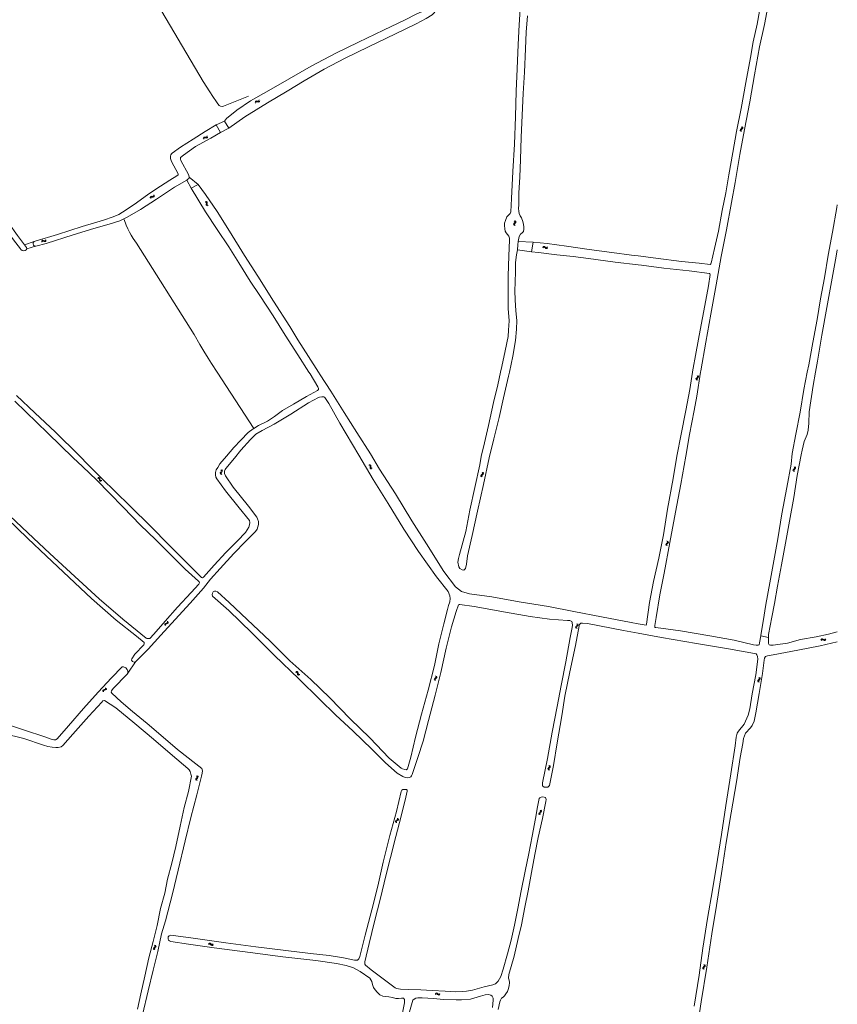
# Model space of a CAD drawing. Header units: metres. Extents: x 189705 to 199106, y 581686 to 588448.
# Tile 539 of 555: x 198669 to 199106, y 586662 to 587189. Entities that reach past the tile are written whole.
import ezdxf

# ---------------------------------------------------------------- set-up
doc = ezdxf.new("R2010")
doc.units = ezdxf.units.M
doc.layers.add('B-WA-OG-GBKN-G', color=7, linetype='Continuous', lineweight=18)

msp = doc.modelspace()

# ---------------------------------------------------------------- linework, layer by layer
at = {"layer": 'B-WA-OG-GBKN-G'}
for p, q in [((198795.249, 587144.373), (198795.382, 587144.758)), ((198795.382, 587144.758), (198795.593, 587145.008)), ((198795.499, 587143.943), (198795.635, 587144.328)), ((198795.593, 587145.008), (198795.925, 587145.075)), ((198795.635, 587144.328), (198795.848, 587144.577)), ((198795.848, 587144.577), (198796.168, 587144.642)), ((198795.925, 587145.075), (198796.326, 587145.004)), ((198796.168, 587144.642), (198796.577, 587144.576)), ((198796.326, 587145.004), (198796.728, 587144.934)), ((198796.577, 587144.576), (198796.979, 587144.503)), ((198796.728, 587144.934), (198797.051, 587144.997)), ((198796.979, 587144.503), (198797.302, 587144.566)), ((198797.051, 587144.997), (198797.271, 587145.251)), ((198797.271, 587145.251), (198797.406, 587145.637)), ((198797.302, 587144.566), (198797.521, 587144.822)), ((198797.521, 587144.822), (198797.656, 587145.208)), ((199055.419, 587130.985), (199055.201, 587131.331)), ((199055.911, 587130.913), (199055.693, 587131.259)), ((198769.457, 587125.993), (198769.251, 587125.738)), ((198769.581, 587126.381), (198769.457, 587125.993)), ((198769.844, 587125.959), (198769.722, 587125.57)), ((199054.564, 587129.521), (199054.718, 587129.823)), ((199054.628, 587129.2), (199054.564, 587129.521)), ((199054.847, 587128.856), (199054.628, 587129.2)), ((199054.718, 587129.823), (199055.023, 587130.092)), ((199055.023, 587130.092), (199055.329, 587130.363)), ((199055.06, 587129.452), (199055.208, 587129.743)), ((199055.122, 587129.13), (199055.06, 587129.452)), ((199055.338, 587128.784), (199055.122, 587129.13)), ((199055.208, 587129.743), (199055.515, 587130.022)), ((199055.329, 587130.363), (199055.481, 587130.655)), ((199055.481, 587130.655), (199055.419, 587130.985)), ((199055.515, 587130.022), (199055.822, 587130.29)), ((199055.822, 587130.29), (199055.975, 587130.582)), ((199055.975, 587130.582), (199055.911, 587130.913)), ((198767.586, 587125.443), (198767.463, 587125.053)), ((198767.798, 587125.706), (198767.586, 587125.443)), ((198767.849, 587125.021), (198767.726, 587124.631)), ((198768.119, 587125.778), (198767.798, 587125.706)), ((198768.061, 587125.282), (198767.849, 587125.021)), ((198768.382, 587125.354), (198768.061, 587125.282)), ((198768.522, 587125.717), (198768.119, 587125.778)), ((198768.786, 587125.296), (198768.382, 587125.354)), ((198768.934, 587125.663), (198768.522, 587125.717)), ((198769.189, 587125.237), (198768.786, 587125.296)), ((198769.251, 587125.738), (198768.934, 587125.663)), ((198769.519, 587125.314), (198769.189, 587125.237)), ((198769.722, 587125.57), (198769.519, 587125.314)), ((198740.787, 587094.159), (198740.971, 587094.441)), ((198740.971, 587094.441), (198741.052, 587094.841)), ((198741.276, 587094.049), (198741.357, 587094.449)), ((198739.085, 587093.299), (198739.164, 587093.699)), ((198739.164, 587093.699), (198739.34, 587093.975)), ((198739.34, 587093.975), (198739.66, 587094.086)), ((198739.389, 587092.907), (198739.472, 587093.306)), ((198739.472, 587093.306), (198739.651, 587093.582)), ((198739.651, 587093.582), (198739.959, 587093.689)), ((198739.66, 587094.086), (198740.067, 587094.069)), ((198739.959, 587093.689), (198740.373, 587093.678)), ((198740.067, 587094.069), (198740.475, 587094.054)), ((198740.373, 587093.678), (198740.781, 587093.66)), ((198740.475, 587094.054), (198740.787, 587094.159)), ((198740.781, 587093.66), (198741.093, 587093.765)), ((198741.093, 587093.765), (198741.276, 587094.049)), ((198768.491, 587091.134), (198768.876, 587091.001)), ((198768.876, 587091.001), (198769.126, 587090.788)), ((198768.919, 587091.386), (198769.305, 587091.255)), ((198769.129, 587090.059), (198769.058, 587089.657)), ((198769.058, 587089.657), (198769.122, 587089.335)), ((198769.122, 587089.335), (198769.38, 587089.117)), ((198769.126, 587090.788), (198769.193, 587090.469)), ((198769.193, 587090.469), (198769.129, 587090.059)), ((198769.305, 587091.255), (198769.556, 587091.045)), ((198769.38, 587089.117), (198769.767, 587088.984)), ((198769.556, 587090.313), (198769.488, 587089.91)), ((198769.488, 587089.91), (198769.552, 587089.587)), ((198769.552, 587089.587), (198769.808, 587089.369)), ((198769.556, 587091.045), (198769.625, 587090.714)), ((198769.625, 587090.714), (198769.556, 587090.313)), ((198769.808, 587089.369), (198770.195, 587089.236)), ((198933.484, 587079.403), (198933.368, 587079.095)), ((198933.368, 587079.095), (198933.472, 587078.774)), ((198933.472, 587078.774), (198933.731, 587078.457)), ((198933.756, 587079.707), (198933.484, 587079.403)), ((198934.027, 587080.021), (198933.756, 587079.707)), ((198933.781, 587080.957), (198934.038, 587080.64)), ((198933.983, 587079.391), (198933.867, 587079.083)), ((198933.867, 587079.083), (198933.969, 587078.762)), ((198933.969, 587078.762), (198934.228, 587078.446)), ((198934.253, 587079.697), (198933.983, 587079.391)), ((198934.138, 587080.328), (198934.027, 587080.021)), ((198934.038, 587080.64), (198934.138, 587080.328)), ((198934.523, 587080.002), (198934.253, 587079.697)), ((198934.278, 587080.945), (198934.537, 587080.63)), ((198934.639, 587080.32), (198934.523, 587080.002)), ((198934.537, 587080.63), (198934.639, 587080.32)), ((198681.01, 587069.976), (198681.196, 587070.338)), ((198681.196, 587070.338), (198681.441, 587070.555)), ((198681.196, 587069.515), (198681.385, 587069.876)), ((198681.385, 587069.876), (198681.632, 587070.092)), ((198681.441, 587070.555), (198681.779, 587070.574)), ((198681.632, 587070.092), (198681.958, 587070.111)), ((198681.779, 587070.574), (198682.166, 587070.447)), ((198681.958, 587070.111), (198682.353, 587069.987)), ((198682.166, 587070.447), (198682.554, 587070.321)), ((198682.353, 587069.987), (198682.741, 587069.858)), ((198682.554, 587070.321), (198682.883, 587070.336)), ((198682.741, 587069.858), (198683.069, 587069.874)), ((198682.883, 587070.336), (198683.137, 587070.557)), ((198683.069, 587069.874), (198683.323, 587070.097)), ((198683.137, 587070.557), (198683.325, 587070.92)), ((198683.323, 587070.097), (198683.511, 587070.46)), ((198948.961, 587066.937), (198949.267, 587067.207)), ((198948.967, 587066.441), (198949.274, 587066.708)), ((198949.267, 587067.207), (198949.574, 587067.321)), ((198949.274, 587066.708), (198949.583, 587066.82)), ((198949.574, 587067.321), (198949.896, 587067.215)), ((198949.583, 587066.82), (198949.893, 587066.719)), ((198949.893, 587066.719), (198950.217, 587066.46)), ((198949.896, 587067.215), (198950.209, 587066.956)), ((198950.209, 587066.956), (198950.525, 587066.697)), ((198950.217, 587066.46), (198950.531, 587066.199)), ((198950.525, 587066.697), (198950.837, 587066.592)), ((198950.531, 587066.199), (198950.842, 587066.094)), ((198950.837, 587066.592), (198951.154, 587066.705)), ((198950.842, 587066.094), (198951.159, 587066.209)), ((198951.154, 587066.705), (198951.461, 587066.975)), ((198951.159, 587066.209), (198951.467, 587066.478)), ((199031.073, 586996.68), (199030.929, 586996.384)), ((199030.929, 586996.384), (199031.003, 586996.054)), ((199031.003, 586996.054), (199031.23, 586995.715)), ((199031.372, 586996.957), (199031.073, 586996.68)), ((199031.671, 586997.245), (199031.372, 586996.957)), ((199031.568, 586996.621), (199031.424, 586996.325)), ((199031.424, 586996.325), (199031.496, 586995.996)), ((199031.496, 586995.996), (199031.724, 586995.657)), ((199031.514, 586998.199), (199031.74, 586997.86)), ((199031.866, 586996.901), (199031.568, 586996.621)), ((199031.811, 586997.539), (199031.671, 586997.245)), ((199031.74, 586997.86), (199031.811, 586997.539)), ((199032.163, 586997.179), (199031.866, 586996.901)), ((199032.007, 586998.141), (199032.236, 586997.803)), ((199032.309, 586997.484), (199032.163, 586997.179)), ((199032.236, 586997.803), (199032.309, 586997.484)), ((198777.113, 586947.52), (198776.839, 586947.824)), ((198776.877, 586946.572), (198777.131, 586946.892)), ((198777.231, 586947.205), (198777.113, 586947.52)), ((198777.131, 586946.892), (198777.231, 586947.205)), ((198777.61, 586947.534), (198777.336, 586947.837)), ((198777.373, 586946.587), (198777.63, 586946.905)), ((198777.73, 586947.218), (198777.61, 586947.534)), ((198777.63, 586946.905), (198777.73, 586947.218)), ((198855.992, 586950.324), (198856.387, 586950.223)), ((198856.387, 586950.223), (198856.654, 586950.032)), ((198856.398, 586950.611), (198856.793, 586950.513)), ((198856.654, 586950.032), (198856.747, 586949.72)), ((198856.718, 586949.306), (198856.681, 586948.9)), ((198856.681, 586948.9), (198856.772, 586948.583)), ((198856.747, 586949.72), (198856.718, 586949.306)), ((198856.772, 586948.583), (198857.046, 586948.388)), ((198856.793, 586950.513), (198857.061, 586950.325)), ((198857.046, 586948.388), (198857.443, 586948.288)), ((198857.061, 586950.325), (198857.157, 586950)), ((198857.122, 586949.594), (198857.088, 586949.187)), ((198857.088, 586949.187), (198857.179, 586948.871)), ((198857.157, 586950), (198857.122, 586949.594)), ((198857.179, 586948.871), (198857.452, 586948.675)), ((198857.452, 586948.675), (198857.848, 586948.575)), ((199082.916, 586947.913), (199082.771, 586947.617)), ((199082.771, 586947.617), (199082.844, 586947.288)), ((199082.844, 586947.288), (199083.071, 586946.948)), ((199083.216, 586948.19), (199082.916, 586947.913)), ((199083.515, 586948.477), (199083.216, 586948.19)), ((199083.411, 586947.853), (199083.266, 586947.558)), ((199083.266, 586947.558), (199083.337, 586947.229)), ((199083.337, 586947.229), (199083.564, 586946.889)), ((199083.36, 586949.431), (199083.585, 586949.092)), ((199083.709, 586948.132), (199083.411, 586947.853)), ((199083.655, 586948.771), (199083.515, 586948.477)), ((199083.585, 586949.092), (199083.655, 586948.771)), ((199084.007, 586948.41), (199083.709, 586948.132)), ((199083.853, 586949.372), (199084.081, 586949.034)), ((199084.153, 586948.715), (199084.007, 586948.41)), ((199084.081, 586949.034), (199084.153, 586948.715)), ((198711.004, 586943.299), (198711.411, 586943.289)), ((198711.334, 586943.669), (198711.742, 586943.663)), ((198711.411, 586943.289), (198711.714, 586943.163)), ((198711.714, 586943.163), (198711.875, 586942.88)), ((198711.742, 586943.663), (198712.045, 586943.54)), ((198711.875, 586942.88), (198711.939, 586942.47)), ((198711.939, 586942.47), (198711.995, 586942.066)), ((198711.995, 586942.066), (198712.154, 586941.778)), ((198712.045, 586943.54), (198712.212, 586943.245)), ((198712.154, 586941.778), (198712.466, 586941.649)), ((198712.212, 586943.245), (198712.268, 586942.842)), ((198712.268, 586942.842), (198712.327, 586942.438)), ((198712.327, 586942.438), (198712.486, 586942.15)), ((198712.466, 586941.649), (198712.875, 586941.641)), ((198712.486, 586942.15), (198712.797, 586942.02)), ((198712.797, 586942.02), (198713.205, 586942.011)), ((198776.522, 586945.931), (198776.622, 586946.255)), ((198776.64, 586945.626), (198776.522, 586945.931)), ((198776.622, 586946.255), (198776.877, 586946.572)), ((198776.914, 586945.325), (198776.64, 586945.626)), ((198777.023, 586945.948), (198777.119, 586946.26)), ((198777.139, 586945.641), (198777.023, 586945.948)), ((198777.119, 586946.26), (198777.373, 586946.587)), ((198777.411, 586945.338), (198777.139, 586945.641)), ((198916.084, 586945.073), (198915.922, 586944.787)), ((198915.922, 586944.787), (198915.975, 586944.454)), ((198915.975, 586944.454), (198916.181, 586944.101)), ((198916.4, 586945.331), (198916.084, 586945.073)), ((198916.716, 586945.6), (198916.4, 586945.331)), ((198916.575, 586944.984), (198916.412, 586944.697)), ((198916.412, 586944.697), (198916.463, 586944.365)), ((198916.463, 586944.365), (198916.67, 586944.012)), ((198916.889, 586945.244), (198916.575, 586944.984)), ((198916.619, 586946.562), (198916.823, 586946.209)), ((198916.874, 586945.885), (198916.716, 586945.6)), ((198916.823, 586946.209), (198916.874, 586945.885)), ((198917.203, 586945.503), (198916.889, 586945.244)), ((198917.107, 586946.473), (198917.314, 586946.122)), ((198917.367, 586945.799), (198917.203, 586945.503)), ((198917.314, 586946.122), (198917.367, 586945.799)), ((199014.771, 586907.906), (199014.92, 586908.21)), ((199014.841, 586907.586), (199014.771, 586907.906)), ((199015.065, 586907.247), (199014.841, 586907.586)), ((199014.92, 586908.21), (199015.22, 586908.485)), ((199015.22, 586908.485), (199015.521, 586908.761)), ((199015.268, 586907.846), (199015.411, 586908.139)), ((199015.336, 586907.524), (199015.268, 586907.846)), ((199015.558, 586907.183), (199015.336, 586907.524)), ((199015.601, 586909.385), (199015.377, 586909.727)), ((199015.411, 586908.139), (199015.713, 586908.423)), ((199015.521, 586908.761), (199015.668, 586909.055)), ((199015.668, 586909.055), (199015.601, 586909.385)), ((199015.713, 586908.423), (199016.016, 586908.697)), ((199016.093, 586909.321), (199015.869, 586909.663)), ((199016.016, 586908.697), (199016.163, 586908.991)), ((199016.163, 586908.991), (199016.093, 586909.321)), ((198746.892, 586865.124), (198746.981, 586865.439)), ((198746.93, 586864.719), (198746.892, 586865.124)), ((198746.981, 586865.439), (198747.256, 586865.637)), ((198747.256, 586865.637), (198747.65, 586865.737)), ((198747.299, 586864.836), (198747.391, 586865.151)), ((198747.334, 586864.43), (198747.299, 586864.836)), ((198747.391, 586865.151), (198747.656, 586865.342)), ((198747.65, 586865.737), (198748.046, 586865.839)), ((198747.656, 586865.342), (198748.056, 586865.451)), ((198748.046, 586865.839), (198748.315, 586866.029)), ((198748.056, 586865.451), (198748.452, 586865.55)), ((198748.315, 586866.029), (198748.41, 586866.352)), ((198748.41, 586866.352), (198748.374, 586866.759)), ((198748.452, 586865.55), (198748.72, 586865.74)), ((198748.72, 586865.74), (198748.814, 586866.064)), ((198748.814, 586866.064), (198748.778, 586866.471)), ((198966.729, 586863.946), (198966.581, 586863.651)), ((198966.581, 586863.651), (198966.651, 586863.321)), ((198966.651, 586863.321), (198966.874, 586862.979)), ((198967.031, 586864.219), (198966.729, 586863.946)), ((198967.334, 586864.503), (198967.031, 586864.219)), ((198967.223, 586863.881), (198967.076, 586863.587)), ((198967.076, 586863.587), (198967.143, 586863.257)), ((198967.143, 586863.257), (198967.367, 586862.915)), ((198967.188, 586865.459), (198967.41, 586865.118)), ((198967.524, 586864.157), (198967.223, 586863.881)), ((198967.477, 586864.796), (198967.334, 586864.503)), ((198967.41, 586865.118), (198967.477, 586864.796)), ((198967.825, 586864.431), (198967.524, 586864.157)), ((198967.681, 586865.395), (198967.905, 586865.055)), ((198967.974, 586864.735), (198967.825, 586864.431)), ((198967.905, 586865.055), (198967.974, 586864.735)), ((199099.924, 586857.108), (199100.161, 586857.441)), ((199097.737, 586856.827), (199097.972, 586857.16)), ((199097.857, 586856.346), (199098.095, 586856.677)), ((199097.972, 586857.16), (199098.244, 586857.342)), ((199098.095, 586856.677), (199098.369, 586856.857)), ((199098.244, 586857.342), (199098.582, 586857.314)), ((199098.369, 586856.857), (199098.694, 586856.83)), ((199098.582, 586857.314), (199098.947, 586857.134)), ((199098.694, 586856.83), (199099.069, 586856.652)), ((199098.947, 586857.134), (199099.314, 586856.955)), ((199099.069, 586856.652), (199099.435, 586856.471)), ((199099.314, 586856.955), (199099.642, 586856.925)), ((199099.435, 586856.471), (199099.762, 586856.441)), ((199099.642, 586856.925), (199099.924, 586857.108)), ((199099.762, 586856.441), (199100.044, 586856.626)), ((199100.044, 586856.626), (199100.281, 586856.959)), ((198816.897, 586839.558), (198817.305, 586839.549)), ((198817.227, 586839.929), (198817.634, 586839.924)), ((198817.305, 586839.549), (198817.608, 586839.424)), ((198817.608, 586839.424), (198817.77, 586839.141)), ((198817.634, 586839.924), (198817.938, 586839.801)), ((198817.77, 586839.141), (198817.835, 586838.731)), ((198817.835, 586838.731), (198817.892, 586838.327)), ((198817.892, 586838.327), (198818.052, 586838.04)), ((198817.938, 586839.801), (198818.105, 586839.507)), ((198818.052, 586838.04), (198818.364, 586837.912)), ((198818.105, 586839.507), (198818.163, 586839.104)), ((198818.163, 586839.104), (198818.223, 586838.7)), ((198818.223, 586838.7), (198818.383, 586838.413)), ((198818.364, 586837.912), (198818.773, 586837.905)), ((198818.383, 586838.413), (198818.694, 586838.284)), ((198818.694, 586838.284), (198819.103, 586838.276)), ((198891.162, 586836.091), (198891.478, 586836.347)), ((198891.478, 586836.347), (198891.794, 586836.605)), ((198891.91, 586837.224), (198891.706, 586837.578)), ((198891.794, 586836.605), (198891.959, 586836.891)), ((198891.959, 586836.891), (198891.91, 586837.224)), ((198891.967, 586836.257), (198892.284, 586836.513)), ((198892.398, 586837.131), (198892.194, 586837.486)), ((198892.284, 586836.513), (198892.449, 586836.798)), ((198892.449, 586836.798), (198892.398, 586837.131)), ((199064.47, 586836.667), (199064.7, 586836.331)), ((199064.7, 586836.331), (199064.775, 586836.011)), ((199064.964, 586836.615), (199065.196, 586836.281)), ((199065.196, 586836.281), (199065.273, 586835.963)), ((198715.296, 586830.819), (198715.277, 586831.228)), ((198890.996, 586835.796), (198891.162, 586836.091)), ((198891.046, 586835.472), (198890.996, 586835.796)), ((198891.251, 586835.12), (198891.046, 586835.472)), ((198891.488, 586835.706), (198891.648, 586835.99)), ((198891.537, 586835.382), (198891.488, 586835.706)), ((198891.739, 586835.028), (198891.537, 586835.382)), ((198891.648, 586835.99), (198891.967, 586836.257)), ((199064.048, 586835.143), (199063.907, 586834.845)), ((199063.907, 586834.845), (199063.985, 586834.517)), ((199063.985, 586834.517), (199064.217, 586834.18)), ((199064.343, 586835.424), (199064.048, 586835.143)), ((199064.639, 586835.715), (199064.343, 586835.424)), ((199064.544, 586835.09), (199064.403, 586834.793)), ((199064.403, 586834.793), (199064.479, 586834.465)), ((199064.479, 586834.465), (199064.711, 586834.128)), ((199064.838, 586835.374), (199064.544, 586835.09)), ((199064.775, 586836.011), (199064.639, 586835.715)), ((199065.131, 586835.655), (199064.838, 586835.374)), ((199065.273, 586835.963), (199065.131, 586835.655)), ((198713.724, 586829.661), (198713.827, 586829.971)), ((198713.743, 586829.254), (198713.724, 586829.661)), ((198713.827, 586829.971), (198714.111, 586830.156)), ((198714.111, 586830.156), (198714.509, 586830.239)), ((198714.118, 586829.355), (198714.224, 586829.665)), ((198714.134, 586828.947), (198714.118, 586829.355)), ((198714.224, 586829.665), (198714.496, 586829.844)), ((198714.496, 586829.844), (198714.901, 586829.934)), ((198714.509, 586830.239), (198714.909, 586830.323)), ((198714.901, 586829.934), (198715.301, 586830.016)), ((198714.909, 586830.323), (198715.186, 586830.501)), ((198715.186, 586830.501), (198715.296, 586830.819)), ((198715.301, 586830.016), (198715.578, 586830.194)), ((198715.578, 586830.194), (198715.687, 586830.513)), ((198715.687, 586830.513), (198715.668, 586830.921)), ((198952.423, 586789.307), (198952.164, 586789.624)), ((198952.408, 586788.678), (198952.524, 586788.986)), ((198952.524, 586788.986), (198952.423, 586789.307)), ((198952.919, 586789.295), (198952.661, 586789.611)), ((198952.907, 586788.666), (198953.023, 586788.974)), ((198953.023, 586788.974), (198952.919, 586789.295)), ((198763.957, 586784.145), (198764.198, 586783.816)), ((198764.198, 586783.816), (198764.283, 586783.499)), ((198764.452, 586784.109), (198764.696, 586783.782)), ((198764.696, 586783.782), (198764.783, 586783.467)), ((198951.751, 586787.75), (198951.868, 586788.068)), ((198951.854, 586787.439), (198951.751, 586787.75)), ((198952.112, 586787.124), (198951.854, 586787.439)), ((198951.868, 586788.068), (198952.138, 586788.372)), ((198952.138, 586788.372), (198952.408, 586788.678)), ((198952.252, 586787.741), (198952.364, 586788.048)), ((198952.352, 586787.429), (198952.252, 586787.741)), ((198952.609, 586787.112), (198952.352, 586787.429)), ((198952.364, 586788.048), (198952.635, 586788.362)), ((198952.635, 586788.362), (198952.907, 586788.666)), ((198763.585, 586782.607), (198763.455, 586782.305)), ((198763.455, 586782.305), (198763.543, 586781.979)), ((198763.543, 586781.979), (198763.786, 586781.65)), ((198763.871, 586782.898), (198763.585, 586782.607)), ((198764.157, 586783.198), (198763.871, 586782.898)), ((198764.082, 586782.571), (198763.952, 586782.269)), ((198763.952, 586782.269), (198764.038, 586781.943)), ((198764.038, 586781.943), (198764.281, 586781.615)), ((198764.367, 586782.864), (198764.082, 586782.571)), ((198764.283, 586783.499), (198764.157, 586783.198)), ((198764.651, 586783.155), (198764.367, 586782.864)), ((198764.783, 586783.467), (198764.651, 586783.155)), ((198947.042, 586764.282), (198946.881, 586763.995)), ((198946.881, 586763.995), (198946.936, 586763.662)), ((198946.936, 586763.662), (198947.144, 586763.31)), ((198947.356, 586764.542), (198947.042, 586764.282)), ((198947.671, 586764.812), (198947.356, 586764.542)), ((198947.533, 586764.195), (198947.372, 586763.908)), ((198947.372, 586763.908), (198947.425, 586763.576)), ((198947.425, 586763.576), (198947.633, 586763.224)), ((198947.846, 586764.458), (198947.533, 586764.195)), ((198947.569, 586765.774), (198947.775, 586765.422)), ((198947.828, 586765.098), (198947.671, 586764.812)), ((198947.775, 586765.422), (198947.828, 586765.098)), ((198948.159, 586764.718), (198947.846, 586764.458)), ((198948.058, 586765.688), (198948.267, 586765.338)), ((198948.322, 586765.015), (198948.159, 586764.718)), ((198948.267, 586765.338), (198948.322, 586765.015)), ((198870.278, 586759.894), (198870.272, 586759.557)), ((198870.272, 586759.557), (198870.414, 586759.173)), ((198870.487, 586760.148), (198870.278, 586759.894)), ((198870.843, 586760.347), (198870.487, 586760.148)), ((198870.746, 586759.721), (198870.738, 586759.384)), ((198870.738, 586759.384), (198870.88, 586759.001)), ((198870.955, 586759.975), (198870.746, 586759.721)), ((198871.201, 586760.557), (198870.843, 586760.347)), ((198871.31, 586760.177), (198870.955, 586759.975)), ((198871.406, 586760.811), (198871.201, 586760.557)), ((198871.272, 586761.521), (198871.412, 586761.139)), ((198871.664, 586760.377), (198871.31, 586760.177)), ((198871.412, 586761.139), (198871.406, 586760.811)), ((198871.877, 586760.641), (198871.664, 586760.377)), ((198871.738, 586761.349), (198871.881, 586760.968)), ((198871.881, 586760.968), (198871.877, 586760.641)), ((198770.25, 586693.846), (198770.58, 586694.086)), ((198770.289, 586694.342), (198770.617, 586694.583)), ((198770.58, 586694.086), (198770.898, 586694.169)), ((198770.617, 586694.583), (198770.932, 586694.669)), ((198770.898, 586694.169), (198771.198, 586694.042)), ((198770.932, 586694.669), (198771.244, 586694.536)), ((198771.244, 586694.536), (198771.533, 586694.25)), ((198771.533, 586694.25), (198771.825, 586693.964)), ((198772.452, 586693.916), (198772.782, 586694.158)), ((198740.873, 586691.735), (198741.028, 586692.036)), ((198740.938, 586691.414), (198740.873, 586691.735)), ((198741.156, 586691.07), (198740.938, 586691.414)), ((198741.028, 586692.036), (198741.332, 586692.306)), ((198741.332, 586692.306), (198741.638, 586692.577)), ((198741.37, 586691.666), (198741.517, 586691.957)), ((198741.431, 586691.344), (198741.37, 586691.666)), ((198741.648, 586690.998), (198741.431, 586691.344)), ((198741.728, 586693.2), (198741.509, 586693.545)), ((198741.517, 586691.957), (198741.824, 586692.236)), ((198741.638, 586692.577), (198741.79, 586692.869)), ((198741.79, 586692.869), (198741.728, 586693.2)), ((198741.824, 586692.236), (198742.131, 586692.505)), ((198742.219, 586693.128), (198742.001, 586693.473)), ((198742.131, 586692.505), (198742.283, 586692.797)), ((198742.283, 586692.797), (198742.219, 586693.128)), ((198771.198, 586694.042), (198771.497, 586693.754)), ((198771.497, 586693.754), (198771.786, 586693.467)), ((198771.786, 586693.467), (198772.088, 586693.335)), ((198771.825, 586693.964), (198772.126, 586693.832)), ((198772.088, 586693.335), (198772.414, 586693.421)), ((198772.126, 586693.832), (198772.452, 586693.916)), ((198772.414, 586693.421), (198772.744, 586693.662)), ((199034.545, 586681.332), (199034.684, 586681.641)), ((199034.626, 586681.015), (199034.545, 586681.332)), ((199034.862, 586680.683), (199034.626, 586681.015)), ((199034.684, 586681.641), (199034.974, 586681.926)), ((199034.974, 586681.926), (199035.265, 586682.213)), ((199035.044, 586681.289), (199035.177, 586681.587)), ((199035.123, 586680.971), (199035.044, 586681.289)), ((199035.322, 586682.839), (199035.086, 586683.173)), ((199035.357, 586680.637), (199035.123, 586680.971)), ((199035.177, 586681.587), (199035.469, 586681.882)), ((199035.265, 586682.213), (199035.401, 586682.513)), ((199035.401, 586682.513), (199035.322, 586682.839)), ((199035.469, 586681.882), (199035.761, 586682.167)), ((199035.817, 586682.793), (199035.58, 586683.127)), ((199035.761, 586682.167), (199035.898, 586682.466)), ((199035.898, 586682.466), (199035.817, 586682.793)), ((198891.544, 586667.611), (198891.852, 586667.878)), ((198891.852, 586667.878), (198892.16, 586667.989)), ((198892.16, 586667.989), (198892.481, 586667.881)), ((198892.481, 586667.881), (198892.792, 586667.619)), ((198891.545, 586667.115), (198891.855, 586667.38)), ((198891.855, 586667.38), (198892.165, 586667.488)), ((198892.165, 586667.488), (198892.474, 586667.385)), ((198892.474, 586667.385), (198892.795, 586667.122)), ((198892.792, 586667.619), (198893.105, 586667.357)), ((198892.795, 586667.122), (198893.106, 586666.858)), ((198893.105, 586667.357), (198893.416, 586667.249)), ((198893.106, 586666.858), (198893.417, 586666.751)), ((198893.416, 586667.249), (198893.734, 586667.36)), ((198893.417, 586666.751), (198893.735, 586666.863)), ((198893.734, 586667.36), (198894.044, 586667.626)), ((198893.735, 586666.863), (198894.045, 586667.13))]:
    msp.add_line(p, q, dxfattribs=at)
at = {"layer": 'B-WA-OG-GBKN-G', "flags": 128}
for points in [[(198698.428, 587273.244), (198698.587, 587272.758), (198699.367, 587271.052), (198700.779, 587268.733), (198702.518, 587265.624), (198705.014, 587261.495), (198709.68, 587254.002), (198714.595, 587245.592), (198740.711, 587200.971), (198767.509, 587155.482), (198771.066, 587149.95), (198772.63, 587147.528), (198774.522, 587144.699), (198775.33, 587143.526), (198775.987, 587142.684), (198776.671, 587142.299), (198777.535, 587142.117), (198778.323, 587142.241), (198791.747, 587147.562)], [(198934.793, 587150.312), (198935.388, 587162.343), (198935.904, 587175.222), (198936.386, 587185.851), (198937.025, 587196.887), (198937.616, 587207.38), (198938.079, 587218.126), (198939.004, 587230.207), (198939.559, 587238.386), (198939.981, 587245.215)], [(198778.861, 587134.263), (198779.88, 587135.742), (198785.482, 587140.146), (198792.831, 587145.085), (198802.465, 587150.732), (198813.489, 587156.916), (198825.203, 587163.764), (198838.407, 587170.605), (198850.46, 587176.609), (198863.896, 587182.962), (198875.512, 587188.488), (198881.354, 587191.459), (198884.175, 587192.835), (198886.493, 587194.293), (198888.438, 587196.102), (198890.07, 587198.398), (198892.115, 587203.303), (198895.05, 587210.767), (198898.061, 587218.044), (198901.746, 587226.44)], [(198905.568, 587224.908), (198903.571, 587219.337), (198899.851, 587210.579), (198897.084, 587203.068), (198894.636, 587196.918), (198892.352, 587193.858), (198889.942, 587191.192), (198886.676, 587189.114), (198881.289, 587186.398), (198870.224, 587181.037), (198855.768, 587173.982), (198843.306, 587167.922), (198832.096, 587162.089), (198821.416, 587155.845), (198812.411, 587150.344), (198801.874, 587144.105), (198789.774, 587136.54), (198781.195, 587130.615)], [(199069.31, 587195.496), (199067.621, 587185.98), (199064.906, 587173.983), (199062.164, 587158.981), (199059.659, 587144.687), (199056.789, 587129.847), (199054.453, 587116.451), (199051.897, 587101.396), (199049.916, 587090.777), (199047.242, 587076.239), (199044.465, 587061.857), (199041.728, 587046.667), (199038.897, 587030.954), (199036.253, 587016.112), (199033.528, 587000.793), (199033.408, 587000)], [(198940.782, 587190.539), (198940.153, 587181.927), (198939.786, 587172.971), (198939.195, 587160.526), (198938.592, 587149.147), (198938.071, 587137.549), (198937.477, 587125.595), (198937.155, 587113.723), (198936.707, 587104.25), (198936.255, 587095.948), (198936.165, 587089.523), (198936.112, 587087.604), (198936.135, 587086.214), (198936.391, 587084.894), (198936.932, 587083.662), (198937.583, 587082.61), (198938.281, 587080.614), (198938.671, 587079.08), (198938.894, 587077.759), (198938.93, 587076.466), (198938.624, 587075.24), (198938.011, 587074.463), (198937.185, 587073.744), (198936.395, 587072.619), (198936.143, 587071.619), (198935.782, 587069.895)], [(199000, 587062.213), (199009.439, 587061.042), (199023.195, 587059.284), (199032.541, 587058.321), (199038.587, 587057.684), (199038.879, 587057.914), (199039.012, 587058.405), (199040.863, 587066.219), (199042.912, 587075.422), (199044.993, 587086.493), (199046.836, 587095.859), (199048.449, 587105.589), (199050.692, 587117.525), (199052.574, 587128.797), (199055.031, 587140.964), (199057.65, 587155.011), (199060.057, 587168.252), (199061.532, 587176.76), (199063.595, 587186.08), (199064.93, 587193.116)], [(198926.448, 587000), (198927.105, 587003.095), (198928.961, 587011.452), (198930.476, 587019.16), (198930.751, 587022.454), (198930.993, 587027.462), (198930.566, 587034.013), (198930.428, 587041.977), (198930.592, 587051.484), (198930.917, 587062.018), (198931.167, 587070.858), (198931.159, 587071.654), (198930.934, 587072.76), (198930.178, 587073.677), (198929.441, 587074.581), (198928.943, 587075.476), (198928.648, 587076.661), (198928.486, 587078.44), (198928.584, 587079.635), (198929.034, 587081.118), (198929.792, 587083.143), (198931.492, 587084.967), (198931.956, 587085.713), (198932.272, 587092.989), (198932.986, 587107.295), (198933.819, 587121.955), (198934.374, 587136.644), (198934.793, 587150.312)], [(198755.4, 587120.405), (198762.162, 587124.712), (198768.58, 587128.801), (198774.482, 587132.244)], [(198774.482, 587132.244), (198778.861, 587134.263)], [(198774.482, 587132.244), (198776.794, 587128.13)], [(198781.195, 587130.615), (198778.861, 587134.263)], [(198776.794, 587128.13), (198771.613, 587125.104), (198763.379, 587120.681), (198756.843, 587116.139), (198755.384, 587114.87), (198755.309, 587114.015), (198755.492, 587113.204), (198759.563, 587105.801), (198759.858, 587105.184), (198760.048, 587104.366)], [(198776.794, 587128.13), (198781.195, 587130.615)], [(198677.102, 587069.882), (198677.544, 587070.055), (198689.559, 587073.7), (198702.737, 587077.857), (198714.109, 587081.24), (198719.277, 587083.034), (198722.323, 587084.367), (198726.303, 587086.913), (198731.863, 587090.649), (198738.421, 587095.45), (198744.566, 587099.56), (198749.566, 587102.632), (198753.448, 587105.074), (198754.027, 587105.551), (198754.101, 587106.043), (198754.043, 587106.193), (198750.59, 587112.639), (198749.944, 587114.373), (198749.905, 587115.52), (198750.122, 587116.219), (198750.475, 587116.775), (198750.788, 587117.117), (198755.4, 587120.405)], [(198673.129, 587065.936), (198672.763, 587065.491), (198672.23, 587065.079), (198671.264, 587064.974), (198670.745, 587065.028), (198669.964, 587065.596), (198669.83, 587065.901), (198666.051, 587070.885), (198659.397, 587080.09), (198654.625, 587087.127), (198650.36, 587093.358), (198646.098, 587100.075), (198642.19, 587106.271), (198639.859, 587110.444)], [(198758.782, 587102.688), (198752.165, 587098.918), (198742.572, 587092.467), (198733.977, 587087.093), (198726.898, 587082.963), (198722.895, 587080.955), (198717.105, 587079.222), (198709.025, 587076.885), (198697.912, 587073.488), (198683.455, 587068.916), (198677.919, 587067.379)], [(198760.048, 587104.366), (198759.765, 587103.584), (198759.186, 587103.178), (198758.782, 587102.688)], [(198761.074, 587098.399), (198758.782, 587102.688)], [(198764.772, 587100.466), (198760.048, 587104.366)], [(198761.074, 587098.399), (198764.772, 587100.466)], [(198818.049, 587017.249), (198813.828, 587024.367), (198805.091, 587038.041), (198796.742, 587051.37), (198789.514, 587062.438), (198781.441, 587075.383), (198774.84, 587085.955), (198768.711, 587095.138), (198764.772, 587100.466)], [(198824.026, 587000), (198818.002, 587009.316), (198811.291, 587019.895), (198804.876, 587030.155), (198797.777, 587041.08), (198792.509, 587048.696), (198786.526, 587058.526), (198781.119, 587067.051), (198774.926, 587076.35), (198768.747, 587085.773), (198761.074, 587098.399)], [(199090.434, 587000), (199091.194, 587003.957), (199093.339, 587015.842), (199095.624, 587028.224), (199097.549, 587039.199), (199099.561, 587050.554), (199101.578, 587062.556), (199103.849, 587074.919), (199106.23, 587088.114), (199106.475, 587089.442)], [(198658.623, 587086.938), (198663.292, 587079.927), (198668.208, 587073.201), (198671.897, 587068.154)], [(198725.199, 587081.693), (198726.353, 587078.587), (198727.106, 587076.703), (198728.013, 587074.946), (198728.919, 587073.264), (198730.004, 587071.455), (198731.72, 587068.956), (198762.645, 587020.118), (198765.669, 587014.792), (198767.837, 587011.199), (198770.031, 587007.58), (198771.948, 587004.598), (198774.971, 587000)], [(198677.102, 587069.882), (198671.897, 587068.154)], [(198671.897, 587068.154), (198672.996, 587066.65), (198673.129, 587065.936)], [(198677.841, 587067.357), (198677.336, 587067.405), (198676.788, 587068.024), (198676.545, 587068.615), (198676.581, 587069.301), (198677.102, 587069.882)], [(198935.782, 587069.895), (198935.588, 587068.106), (198935.421, 587065.496)], [(198943.872, 587069.509), (198935.782, 587069.895)], [(198942.989, 587064.402), (198943.872, 587069.509)], [(198943.872, 587069.509), (198951.319, 587068.759), (198961.626, 587067.439), (198973.804, 587065.648), (198985.932, 587063.986), (198996.458, 587062.652), (199000, 587062.213)], [(198677.845, 587067.357), (198673.125, 587065.955)], [(198677.919, 587067.379), (198677.841, 587067.357)], [(198677.919, 587067.379), (198677.845, 587067.357)], [(198935.421, 587065.496), (198935.04, 587062.693), (198934.514, 587058.715), (198934.396, 587053.856), (198934.233, 587048.11), (198934.162, 587043.509), (198934.29, 587038.738), (198934.676, 587032.853), (198935.066, 587027.595), (198934.995, 587023.006), (198934.442, 587017.038), (198933.077, 587008.502), (198931.186, 587000)], [(198942.989, 587064.402), (198935.421, 587065.496)], [(198942.989, 587064.402), (198946.703, 587064.002), (198956.468, 587062.796), (198965.343, 587061.964), (198973.531, 587060.763), (198987.648, 587058.926), (199000, 587057.405)], [(199106.475, 587065.468), (199105.951, 587062.112)], [(199105.951, 587062.112), (199103.43, 587048.271), (199100.808, 587034.683), (199098.202, 587019.79), (199095.94, 587005.934), (199094.857, 587000)], [(199000, 587057.405), (199001.727, 587057.192), (199013.655, 587055.68), (199027.199, 587054.221), (199038.074, 587052.852), (199038.384, 587052.689), (199038.465, 587052.287), (199037.53, 587046.127), (199035.575, 587035.618), (199033.234, 587022.422), (199031.071, 587010.855), (199029.097, 587000.216), (199029.062, 587000)], [(198829.174, 587000), (198823.804, 587008.398), (198818.049, 587017.249)], [(198774.971, 587000), (198794.475, 586969.924)], [(198794.475, 586969.924), (198797.035, 586971.414), (198801.844, 586973.884), (198805.531, 586976.257), (198809.902, 586979.468), (198815.811, 586982.911), (198822.747, 586986.965), (198828.552, 586990.247), (198829.144, 586990.704), (198829.134, 586991.326), (198828.769, 586992.125), (198824.624, 586999.075), (198824.026, 587000)], [(199000, 586865.355), (198996.219, 586866.024), (198980.462, 586869.212), (198965.556, 586872.03), (198952.043, 586874.622), (198936.379, 586877.172), (198921.713, 586879.798), (198909.814, 586881.528), (198905.589, 586882.675), (198902.362, 586885.149), (198896.092, 586893.323), (198886.85, 586908.187), (198879.016, 586920.425), (198870.189, 586934.878), (198861.795, 586948.049), (198856.925, 586956.302), (198849.608, 586967.656), (198842.892, 586978.527), (198835.685, 586989.886), (198830.053, 586998.625), (198829.174, 587000)], [(198920.422, 586954.185), (198917.402, 586939.934), (198914.124, 586925.703), (198911.226, 586912.723), (198908.842, 586901.755), (198908.153, 586897.34), (198907.726, 586894.974), (198906.893, 586894.023), (198905.964, 586894.193), (198904.718, 586894.986), (198904.121, 586895.937), (198903.653, 586898.324), (198903.907, 586900.329), (198904.419, 586902.515), (198907.848, 586914.73), (198910.044, 586926.18), (198912.746, 586938.245), (198915.338, 586950.405), (198916.065, 586954.991), (198917.815, 586962.192), (198919.988, 586971.543), (198922.731, 586983.87), (198925.007, 586993.207), (198926.448, 587000)], [(198931.186, 587000), (198930.714, 586997.879), (198928.094, 586986.34), (198925.609, 586975.841), (198922.866, 586964.432), (198920.422, 586954.185)], [(199029.062, 587000), (199027.583, 586990.828), (199025.564, 586979.447), (199022.982, 586966.919), (199020.623, 586955.029), (199018.754, 586943.179), (199015.718, 586926.669), (199013.506, 586913.022), (199011.013, 586900.521), (199008.171, 586887.96), (199006.071, 586876.768), (199004.533, 586865.167), (199004.239, 586864.605), (199000, 586865.355)], [(199033.408, 587000), (199031.455, 586987.143), (199029.895, 586979.429), (199027.517, 586966.674), (199025.447, 586955.115), (199022.804, 586940.036), (199019.942, 586925.04), (199016.891, 586908.987), (199013.861, 586892.573), (199011.62, 586880.982), (199009.551, 586868.708), (199008.906, 586864.576), (199008.924, 586863.5), (199009.375, 586863.399), (199022.672, 586861.572), (199038.401, 586858.906), (199051.294, 586856.743), (199061.618, 586854.252)], [(199065.584, 586858.903), (199065.672, 586859.398), (199066.906, 586866.683), (199068.333, 586875.759), (199070.49, 586887.26), (199072.595, 586899.019), (199074.705, 586910.81), (199076.873, 586924.173), (199079.476, 586938.292), (199081.827, 586950.882), (199082.369, 586956.452), (199084.348, 586966.806), (199086.551, 586978.639), (199088.665, 586990.782), (199090.434, 587000)], [(199094.857, 587000), (199093.56, 586992.888), (199091.51, 586978.876), (199091.234, 586972.718), (199090.943, 586968.932), (199090.313, 586966.693), (199088.806, 586962.884), (199087.656, 586958.238), (199087.147, 586955.811), (199085.025, 586944.825), (199083.212, 586932.92), (199080.969, 586920.381), (199078.756, 586908.531), (199076.573, 586896.927), (199074.416, 586885.587), (199072.945, 586876.24), (199071.4, 586868.954), (199069.677, 586859.735), (199069.653, 586858.09)], [(198660.855, 586926.178), (198673.683, 586914.115), (198685.472, 586903.066), (198698.805, 586890.695), (198711.826, 586878.685), (198724.537, 586867.976), (198736.903, 586857.801), (198737.298, 586857.532), (198737.976, 586857.471), (198738.885, 586857.573), (198741.009, 586859.81), (198747.128, 586866.818), (198753.696, 586874.261), (198760.959, 586882.159), (198765.2, 586886.672), (198765.422, 586887.312), (198765.284, 586887.821), (198764.914, 586888.265), (198757.821, 586894.628), (198749.206, 586903.255), (198741.928, 586910.469), (198734.027, 586918.203), (198724.664, 586927.846), (198717.449, 586935.306), (198710.553, 586942.27), (198702.971, 586949.58), (198698.022, 586954.265), (198684.331, 586967.388), (198666.681, 586984.453)], [(198667.61, 586987.449), (198677.426, 586978.189), (198688.41, 586967.885), (198701.029, 586955.558), (198706.323, 586950.178), (198713.466, 586942.931), (198720.412, 586936.205), (198728.449, 586928.408), (198739.548, 586917.393), (198749.046, 586907.7), (198758.005, 586898.72), (198766.529, 586890.241), (198767.02, 586890.089), (198767.599, 586890.421), (198773.367, 586896.737), (198779.628, 586903.61), (198785.874, 586909.876), (198789.994, 586914.196), (198791.908, 586917.077), (198792.237, 586918.286), (198792.398, 586919.609), (198792.295, 586920.719), (198786.691, 586927.361), (198779.46, 586936.609), (198774.754, 586942.927), (198774.266, 586943.827), (198773.976, 586945.013), (198773.969, 586946.33), (198774.451, 586947.752), (198775.225, 586949.034), (198776.441, 586950.956), (198779.88, 586955.086), (198783.786, 586959.758), (198787.63, 586963.679), (198791.559, 586967.67), (198794.22, 586969.776), (198794.475, 586969.924)], [(198832.498, 586986.383), (198831.884, 586986.775), (198830.939, 586986.858), (198829.719, 586986.689), (198829.148, 586986.433), (198823.689, 586983.545), (198814.351, 586977.507), (198805.432, 586972.174), (198798.959, 586968.766), (198795.689, 586966.774), (198792.836, 586963.983), (198787.518, 586958.242), (198784.107, 586954.054), (198779.539, 586948.566), (198779.207, 586947.958), (198778.818, 586947.053), (198778.857, 586945.762), (198779.457, 586944.61), (198783.541, 586938.521), (198791.758, 586928.318), (198796.062, 586922.365), (198796.466, 586921.599), (198796.971, 586920.073), (198796.985, 586918.602), (198796.734, 586917.29), (198796.347, 586915.965), (198795.457, 586914.728), (198793.941, 586913.365), (198790.117, 586909.37), (198783.911, 586902.936), (198776.577, 586895.05), (198771.291, 586889.228), (198767.579, 586884.536), (198760.55, 586876.439), (198754.377, 586869.909), (198744.851, 586859.346), (198737.96, 586851.85), (198731.349, 586845.124)], [(198847.706, 586808.021), (198838.122, 586816.791), (198829.806, 586824.91), (198818.603, 586836.052), (198805.606, 586848.437), (198793.455, 586860.64), (198781.132, 586872.46), (198772.496, 586880.229), (198772.298, 586881.047), (198772.372, 586881.745), (198772.826, 586882.451), (198773.495, 586882.854), (198774.146, 586882.903), (198775.084, 586882.559), (198781.303, 586876.83), (198791.049, 586867.796), (198803.352, 586856.104), (198813.725, 586845.66), (198824.981, 586835.602), (198835.215, 586825.88), (198846.115, 586814.652), (198856.526, 586804.376), (198866.805, 586793.558), (198873.351, 586788.205), (198874.101, 586787.815), (198875.233, 586787.447), (198875.988, 586787.367), (198876.773, 586787.887), (198878.495, 586794.136), (198881.032, 586804.739), (198884.213, 586817.055), (198887.797, 586829.85), (198891.043, 586843.167), (198893.505, 586854.763), (198896.055, 586865.481), (198898.073, 586873.048), (198898.663, 586875.116), (198899.303, 586877.152), (198899.468, 586878.883), (198899.267, 586880.308), (198898.396, 586882.703), (198892.225, 586890.543), (198882.602, 586904.133), (198874.764, 586916.036), (198866.36, 586929.762), (198858.284, 586942.689), (198850.603, 586955.667), (198840.594, 586972.79), (198834.691, 586983.177), (198832.498, 586986.383)], [(198695.872, 586890.196), (198683.505, 586901.81), (198673.622, 586910.959), (198662.472, 586921.87)], [(198731.349, 586845.124), (198730.473, 586844.919), (198729.671, 586845.218), (198729.093, 586845.918), (198729.218, 586846.629), (198730.902, 586849.167), (198735.677, 586854.123), (198735.97, 586854.769), (198735.837, 586855.453), (198731.736, 586858.715), (198720.926, 586867.337), (198707.734, 586878.869), (198695.872, 586890.196)], [(198966.421, 586853.826), (198963.529, 586839.777), (198960.883, 586826.786), (198959.198, 586816.266), (198956.661, 586801.761), (198954.7, 586789.661), (198952.624, 586778.869), (198951.674, 586778.059), (198950.792, 586777.972), (198949.684, 586778.089), (198948.785, 586778.761), (198948.888, 586780.282), (198951.527, 586793.383), (198954.065, 586807.443), (198956.682, 586821.208), (198958.873, 586832.413), (198961.385, 586845.088), (198963.696, 586858.123), (198964.571, 586862.63), (198964.846, 586864.518), (198964.807, 586866.116), (198964.636, 586866.727), (198963.539, 586867.128), (198962.245, 586867.154), (198952.695, 586867.838), (198942.279, 586869.343), (198929.083, 586871.595), (198912.405, 586874.637), (198904.706, 586875.723), (198904.28, 586875.72), (198903.906, 586875.564), (198902.621, 586872.072), (198900.142, 586863.87), (198897.286, 586852.356), (198894.445, 586839.287), (198891.424, 586827.282), (198887.993, 586813.693), (198885.025, 586802.624), (198882.265, 586793.827), (198879.209, 586784.751), (198878.78, 586784.033), (198878.409, 586783.508), (198877.72, 586783.149), (198876.579, 586783.053), (198875.39, 586783.266), (198874.278, 586783.738), (198871.23, 586785.432), (198864.96, 586791.019), (198857.611, 586798.284), (198847.706, 586808.021)], [(199000, 586860.342), (198992.138, 586861.75), (198972.984, 586865.496), (198970.322, 586865.735), (198969.272, 586865.711), (198968.592, 586865.064), (198968.396, 586864.251), (198966.421, 586853.826)], [(199029.918, 586660.892), (199032.683, 586677.44), (199034.672, 586691.82), (199037.092, 586707.741), (199039.708, 586723.193), (199042.462, 586739.309), (199044.565, 586752.788), (199046.827, 586768.161), (199049.623, 586785.108), (199051.893, 586800.127), (199052.483, 586804.793), (199053.015, 586806.85), (199053.667, 586808.019), (199056.69, 586811.782), (199058.8, 586816.513), (199059.635, 586819.957), (199060.887, 586828.04), (199062.838, 586838.033), (199063.92, 586846.483), (199063.869, 586847.906), (199063.51, 586848.864), (199063.018, 586849.313), (199062.173, 586849.605), (199048.352, 586851.984), (199031.198, 586854.849), (199012.407, 586858.12), (199000, 586860.342)], [(199061.618, 586854.252), (199063.114, 586853.995), (199064.235, 586853.955), (199064.627, 586854.124), (199064.944, 586855.291), (199065.584, 586858.903)], [(199065.584, 586858.903), (199069.653, 586858.09)], [(199069.653, 586858.09), (199069.633, 586856.623), (199069.763, 586854.891), (199070.107, 586854.236), (199070.792, 586853.943), (199072.144, 586853.987), (199073.361, 586854.077), (199079.939, 586855.131), (199086.823, 586856.966), (199095.204, 586858.389), (199101.754, 586859.894), (199106.475, 586861.066)], [(199106.475, 586855.696), (199097.241, 586853.714), (199085.452, 586851.232), (199072.219, 586848.807), (199069.188, 586848.227), (199068.165, 586847.861), (199067.595, 586847.092), (199067.433, 586846.009), (199066.499, 586838.836), (199064.719, 586828.161), (199063.007, 586817.846), (199061.997, 586813.307), (199061.009, 586811.093), (199060.094, 586809.711), (199057.388, 586806.941), (199056.364, 586804.128), (199055.945, 586801.382), (199054.53, 586793.955), (199052.663, 586780.883), (199049.672, 586764.38), (199047.065, 586748.516), (199044.985, 586734.174), (199041.95, 586714.72), (199039.416, 586699.577), (199036.722, 586681.697), (199033.707, 586663.222), (199030.662, 586643.065)], [(198671.35, 586808.679), (198683.302, 586804.781), (198686.192, 586803.712), (198687.671, 586803.391), (198688.445, 586803.388), (198689.475, 586803.955), (198695.362, 586810.775), (198703.463, 586820.161), (198711.386, 586828.786), (198718.482, 586836.47), (198724.181, 586842.308), (198724.903, 586842.395), (198726.055, 586841.905), (198726.801, 586841.057), (198727.2, 586840.156), (198727.083, 586839.064)], [(198731.349, 586845.124), (198727.083, 586839.064)], [(198727.083, 586839.064), (198726.75, 586838.533), (198719.338, 586830.809), (198718.409, 586829.61), (198718.316, 586828.848), (198718.609, 586828.308), (198723.648, 586823.656), (198729.715, 586818.455), (198737.454, 586812.095), (198744.778, 586805.913), (198753.769, 586798.185), (198763.515, 586790.487), (198766.748, 586788.001), (198767.129, 586786.719), (198766.974, 586785.524), (198766.557, 586783.85), (198764.035, 586773.874), (198760.873, 586761.881), (198757.899, 586749.405), (198754.156, 586733.646), (198751.004, 586720.918), (198747.344, 586706.483), (198745.161, 586699.579), (198743.166, 586690.135), (198740.644, 586680.081), (198738.07, 586669.078), (198735.066, 586656.247)], [(198730.861, 586812.126), (198720.763, 586820.416), (198714.618, 586824.404), (198713.819, 586824.2), (198713.209, 586823.583), (198706.268, 586815.958), (198697.685, 586806.337), (198692.49, 586800.379), (198691.474, 586799.606), (198689.882, 586799.249), (198688.585, 586799.248), (198686.765, 586799.387), (198684.317, 586799.858), (198682.113, 586800.505), (198671.537, 586804.069), (198660.708, 586806.721)], [(198657.49, 586813.387), (198671.35, 586808.679)], [(198732.29, 586659.306), (198734.061, 586667.413), (198736.339, 586676.956), (198738.45, 586686.666), (198740.733, 586695.46), (198742.855, 586704.022), (198744.711, 586713.052), (198746.996, 586721.363), (198748.428, 586728.856), (198750.719, 586737.392), (198752.775, 586746.282), (198755.111, 586757.251), (198757.291, 586767.129), (198759.64, 586775.653), (198761.119, 586783.824), (198760.92, 586785.023), (198760.486, 586786.447), (198759.965, 586787.276), (198759.264, 586788.047), (198751.039, 586795.043), (198740.907, 586803.785), (198730.861, 586812.126)], [(198947.102, 586771.957), (198946.259, 586767.554), (198945.193, 586761.211), (198943.368, 586751.74), (198941.548, 586742.495), (198939.569, 586733.081), (198937.465, 586722.604), (198935.743, 586713.076), (198933.909, 586704.249), (198932.129, 586696.189), (198930.217, 586688.857), (198927.775, 586680.678), (198926.504, 586676.801), (198925.234, 586674.238), (198924.695, 586673.675), (198923.752, 586672.878), (198922.273, 586672.285), (198917.737, 586671.176), (198911.407, 586669.498), (198908.259, 586668.879), (198906.077, 586668.643), (198902.18, 586668.625), (198896.865, 586668.846), (198889.912, 586669.291), (198883.772, 586669.688), (198877.218, 586669.832), (198872.926, 586669.893), (198870.756, 586670.295), (198870.006, 586670.633), (198864.362, 586674.997), (198857.275, 586680.257), (198854.19, 586682.732), (198853.896, 586683.427), (198853.91, 586684.511), (198856.251, 586694.487), (198859.028, 586706.259), (198862.298, 586718.575), (198865.152, 586730.528), (198867.642, 586740.44), (198870.44, 586751.689), (198873.242, 586762.531), (198875.84, 586772.696), (198876.533, 586775.919), (198876.452, 586776.506), (198876.102, 586776.788), (198875.121, 586776.86), (198874.192, 586776.759), (198873.677, 586776.465), (198873.281, 586775.715), (198870.719, 586764.951)], [(198925.181, 586659.049), (198926.083, 586663.169), (198926.446, 586664.169), (198926.892, 586665.092), (198927.753, 586665.734), (198928.542, 586666.401), (198929.265, 586667.403), (198930.154, 586668.811), (198930.588, 586669.779), (198931.024, 586671.688), (198931.169, 586673.601), (198931.016, 586674.805), (198930.65, 586675.847), (198930.918, 586677.826), (198933.682, 586687.623), (198935.926, 586697.083), (198937.625, 586704.421), (198939.508, 586713.808), (198941.22, 586722.596), (198942.921, 586732.407), (198944.726, 586742.091), (198946.566, 586751.04), (198948.832, 586761.324), (198950.69, 586770.408), (198950.808, 586771.375), (198950.709, 586772.032), (198950.469, 586772.417), (198949.83, 586772.665), (198949.05, 586772.778), (198948.097, 586772.735), (198947.409, 586772.397), (198947.102, 586771.957)], [(198870.719, 586764.951), (198867.321, 586752.188), (198863.661, 586737.863), (198860.747, 586725.116), (198857.575, 586712.497), (198854.131, 586698.838), (198851.281, 586687.382), (198850.636, 586686.133), (198850.026, 586685.568), (198849.291, 586685.442), (198848.387, 586685.547), (198842.509, 586686.696), (198834.83, 586687.946), (198824.815, 586689.126), (198811.728, 586690.605), (198795.585, 586692.636), (198779.48, 586694.744), (198762.103, 586697.233), (198750.124, 586698.783), (198749.313, 586698.54), (198748.78, 586697.892), (198748.663, 586696.859), (198748.828, 586696.156), (198749.359, 586695.785), (198750.161, 586695.518), (198759.519, 586694.032), (198773.403, 586692.137), (198792.549, 586689.516), (198810.048, 586687.26), (198827.754, 586685.253), (198838.726, 586683.64), (198843.81, 586682.551), (198847.868, 586681.385), (198851.35, 586679.403), (198856.48, 586675.778), (198857.606, 586674.061), (198857.995, 586672.385), (198858.565, 586670.82), (198859.391, 586669.573), (198860.437, 586668.327), (198861.947, 586667.018), (198863.558, 586666.304), (198865.03, 586666.054), (198866.754, 586665.953), (198868.743, 586665.596), (198870.404, 586665.037), (198871.876, 586664.961), (198873.43, 586665.176), (198874.573, 586665.104), (198875.053, 586664.5)], [(198875.053, 586664.5), (198875.056, 586662.706), (198873.544, 586654.561)], [(198877.47, 586656.628), (198879.624, 586664.15), (198880.26, 586664.65), (198881.174, 586665.081), (198882.25, 586665.293), (198883.044, 586665.33), (198884.483, 586665.325), (198890.519, 586664.933), (198895.996, 586664.469), (198902.651, 586664.196), (198905.492, 586664.196), (198910.443, 586664.689), (198915.634, 586666.233), (198918.144, 586666.876), (198920.024, 586667.039), (198921.197, 586666.8), (198921.947, 586666.185), (198922.409, 586665.24), (198922.414, 586664.119), (198922.097, 586660.105)]]:
    msp.add_lwpolyline(points, dxfattribs=at)

doc.saveas('drawing.dxf')
